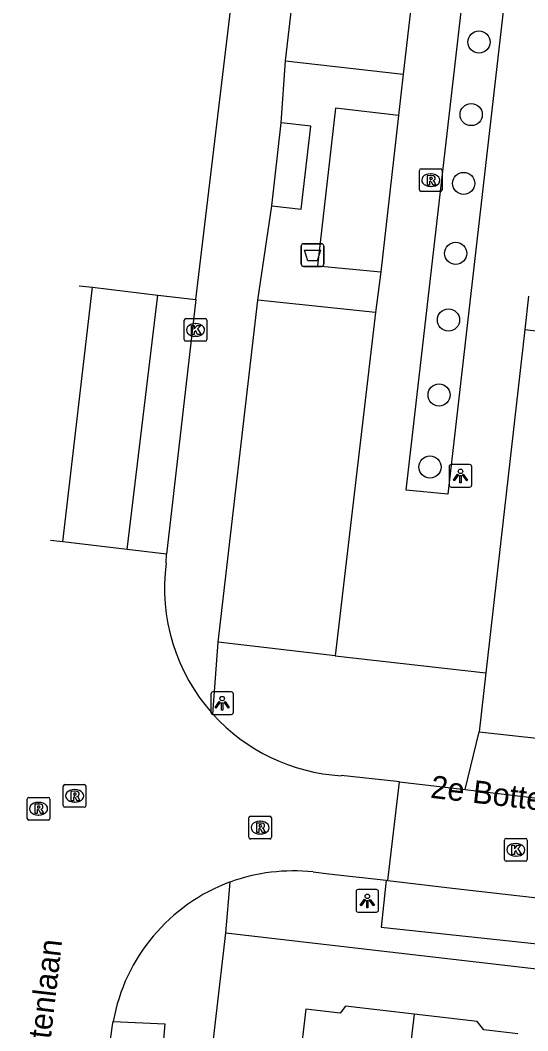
# Model space of a CAD drawing. Extents: x 162250 to 162654, y 380744 to 381605.
# Drawn here: x 162291.13 to 162313.51, y 381114.47 to 381159.03 of the extents above; entities that cross this region are included whole.
import ezdxf

# ---------------------------------------------------------------- set-up
doc = ezdxf.new("R2010")
doc.units = 0
for name, color, linetype in [('IMGEO_Afvalbak', 7, 'Continuous'), ('IMGEO_Boom', 7, 'Continuous'), ('IMGEO_Kolk', 7, 'Continuous'), ('IMGEO_Lichtpunt', 7, 'Continuous'), ('IMGEO_Openbare_ruimte_label', 7, 'Continuous'), ('IMGEO_Pand', 7, 'Continuous'), ('IMGEO_Parkeervlak_open', 7, 'Continuous'), ('IMGEO_Rijbaan_lokaal_gesloten', 7, 'Continuous'), ('IMGEO_Rioolput', 7, 'Continuous'), ('IMGEO_Voetpad_gesloten', 7, 'Continuous'), ('IMGEO_Voetpad_open', 7, 'Continuous')]:
    doc.layers.add(name, color=color, linetype=linetype)

msp = doc.modelspace()

# ---------------------------------------------------------------- linework, layer by layer
at = {"layer": 'IMGEO_Afvalbak'}
for p, q in [((162303.522, 381148.28), (162303.522, 381149.08)), ((162303.522, 381149.08), (162303.522, 381148.28)), ((162303.622, 381149.18), (162304.412, 381149.18)), ((162304.412, 381149.18), (162303.622, 381149.18)), ((162304.512, 381149.08), (162304.512, 381148.28)), ((162304.512, 381148.28), (162304.512, 381149.08)), ((162304.412, 381148.18), (162303.622, 381148.18)), ((162303.622, 381148.18), (162304.412, 381148.18))]:
    msp.add_line(p, q, dxfattribs=at)
msp.add_lwpolyline([(162303.665, 381148.894), (162304.369, 381148.894), (162304.22, 381148.424), (162303.814, 381148.424), (162303.665, 381148.894)], dxfattribs=at)
for centre, start, end in [((162303.622, 381149.08), 90, 180), ((162303.622, 381149.08), 90, 180), ((162304.412, 381149.08), 0, 90), ((162304.412, 381149.08), 360, 90), ((162303.622, 381148.28), 180, 270), ((162303.622, 381148.28), 180, 270), ((162304.412, 381148.28), 270, 0), ((162304.412, 381148.28), 270, 0)]:
    msp.add_arc(centre, 0.1, start, end, dxfattribs=at)
at = {"layer": 'IMGEO_Boom'}
for centre in [(162311.358, 381158.073), (162311.014, 381154.874), (162310.683, 381151.837), (162310.333, 381148.751), (162310.013, 381145.817), (162309.599, 381142.508), (162309.196, 381139.328)]:
    msp.add_circle(centre, 0.489, dxfattribs=at)
at = {"layer": 'IMGEO_Kolk'}
for p, q in [((162298.358, 381144.948), (162298.358, 381145.8)), ((162298.433, 381145.874), (162299.285, 381145.874)), ((162298.846, 381145.654), (162298.871, 381145.654)), ((162299.359, 381145.8), (162299.359, 381144.948)), ((162298.869, 381145.094), (162298.844, 381145.094)), ((162299.285, 381144.874), (162298.433, 381144.874)), ((162312.482, 381122.022), (162312.482, 381122.874)), ((162312.557, 381122.948), (162313.409, 381122.948)), ((162312.97, 381122.728), (162312.995, 381122.728)), ((162313.483, 381122.874), (162313.483, 381122.022)), ((162313.409, 381121.948), (162312.557, 381121.948)), ((162312.993, 381122.168), (162312.968, 381122.168))]:
    msp.add_line(p, q, dxfattribs=at)
for points in [[(162298.358, 381144.948), (162298.358, 381145.8)], [(162298.433, 381145.874), (162299.285, 381145.874)], [(162298.679, 381145.574), (162298.802, 381145.574), (162298.802, 381145.423), (162298.932, 381145.574), (162299.096, 381145.574), (162298.95, 381145.423), (162299.103, 381145.174), (162298.951, 381145.174), (162298.866, 381145.338), (162298.802, 381145.271), (162298.802, 381145.174), (162298.679, 381145.174), (162298.679, 381145.574)], [(162299.359, 381145.8), (162299.359, 381144.948)], [(162299.285, 381144.874), (162298.433, 381144.874)], [(162312.482, 381122.022), (162312.482, 381122.874)], [(162312.557, 381122.948), (162313.409, 381122.948)], [(162313.483, 381122.874), (162313.483, 381122.022)], [(162312.803, 381122.648), (162312.926, 381122.648), (162312.926, 381122.497), (162313.056, 381122.648), (162313.22, 381122.648), (162313.074, 381122.497), (162313.227, 381122.248), (162313.075, 381122.248), (162312.99, 381122.412), (162312.926, 381122.345), (162312.926, 381122.248), (162312.803, 381122.248), (162312.803, 381122.648)], [(162313.409, 381121.948), (162312.557, 381121.948)]]:
    msp.add_lwpolyline(points, dxfattribs=at)
for centre, start, end in [((162298.435, 381145.798), 91.552, 178.448), ((162298.435, 381145.798), 91.552, 178.448), ((162299.283, 381145.798), 1.552, 88.448), ((162299.283, 381145.798), 1.552, 88.448), ((162298.435, 381144.95), 181.552, 268.448), ((162298.435, 381144.95), 181.552, 268.448), ((162299.283, 381144.95), 271.552, 358.448), ((162299.283, 381144.95), 271.552, 358.448), ((162312.559, 381122.872), 91.552, 178.448), ((162312.559, 381122.872), 91.552, 178.448), ((162313.407, 381122.872), 1.552, 88.448), ((162313.407, 381122.872), 1.552, 88.448), ((162312.559, 381122.024), 181.552, 268.448), ((162312.559, 381122.024), 181.552, 268.448), ((162313.407, 381122.024), 271.552, 358.448), ((162313.407, 381122.024), 271.552, 358.448)]:
    msp.add_arc(centre, 0.0765, start, end, dxfattribs=at)
for centre, major_axis, ratio, start_param, end_param in [((162298.845, 381145.374), (-0.387, 0.002), 0.722429, 4.712389, 7.853982), ((162298.87, 381145.374), (-0.39, 0.002), 0.717154, 1.570796, 4.712389), ((162312.969, 381122.448), (-0.387, 0.002), 0.722429, 4.712389, 7.853982), ((162312.994, 381122.448), (-0.39, 0.002), 0.717154, 1.570796, 4.712389)]:
    msp.add_ellipse(centre, major_axis=major_axis, ratio=ratio, start_param=start_param, end_param=end_param, dxfattribs=at)
at = {"layer": 'IMGEO_Lichtpunt'}
for p, q in [((162310.043, 381139.345), (162310.043, 381138.538)), ((162310.043, 381139.345), (162310.043, 381138.538)), ((162310.945, 381139.44), (162310.137, 381139.44)), ((162310.945, 381139.44), (162310.137, 381139.44)), ((162311.039, 381138.538), (162311.039, 381139.345)), ((162311.039, 381138.538), (162311.039, 381139.345)), ((162310.137, 381138.444), (162310.945, 381138.444)), ((162310.137, 381138.444), (162310.945, 381138.444)), ((162300.436, 381129.415), (162299.628, 381129.415)), ((162300.436, 381129.415), (162299.628, 381129.415)), ((162299.534, 381129.32), (162299.534, 381128.513)), ((162299.534, 381129.32), (162299.534, 381128.513)), ((162300.53, 381128.513), (162300.53, 381129.32)), ((162300.53, 381128.513), (162300.53, 381129.32)), ((162299.628, 381128.419), (162300.436, 381128.419)), ((162299.628, 381128.419), (162300.436, 381128.419)), ((162305.936, 381120.601), (162305.936, 381119.794)), ((162305.936, 381120.601), (162305.936, 381119.794)), ((162306.838, 381120.696), (162306.03, 381120.696)), ((162306.838, 381120.696), (162306.03, 381120.696)), ((162306.932, 381119.794), (162306.932, 381120.601)), ((162306.932, 381119.794), (162306.932, 381120.601)), ((162306.03, 381119.7), (162306.838, 381119.7)), ((162306.03, 381119.7), (162306.838, 381119.7))]:
    msp.add_line(p, q, dxfattribs=at)
for points in [[(162310.417, 381139.009), (162310.456, 381138.981), (162310.268, 381138.719), (162310.23, 381138.746), (162310.417, 381139.009)], [(162310.519, 381138.961), (162310.566, 381138.961), (162310.566, 381138.639), (162310.519, 381138.639), (162310.519, 381138.961)], [(162310.629, 381138.981), (162310.667, 381139.008), (162310.854, 381138.746), (162310.815, 381138.718), (162310.629, 381138.981)], [(162299.908, 381128.984), (162299.947, 381128.956), (162299.759, 381128.694), (162299.721, 381128.721), (162299.908, 381128.984)], [(162300.12, 381128.956), (162300.158, 381128.983), (162300.345, 381128.721), (162300.306, 381128.693), (162300.12, 381128.956)], [(162300.01, 381128.936), (162300.057, 381128.936), (162300.057, 381128.614), (162300.01, 381128.614), (162300.01, 381128.936)], [(162306.31, 381120.265), (162306.349, 381120.237), (162306.161, 381119.975), (162306.123, 381120.002), (162306.31, 381120.265)], [(162306.412, 381120.217), (162306.459, 381120.217), (162306.459, 381119.895), (162306.412, 381119.895), (162306.412, 381120.217)], [(162306.522, 381120.237), (162306.56, 381120.264), (162306.747, 381120.002), (162306.708, 381119.974), (162306.522, 381120.237)]]:
    msp.add_lwpolyline(points, dxfattribs=at)
for centre in [(162310.542, 381139.143), (162300.033, 381129.118), (162306.435, 381120.399)]:
    msp.add_circle(centre, 0.0994, dxfattribs=at)
for centre, start, end in [((162310.137, 381139.345), 90, 180), ((162310.137, 381139.345), 90, 180), ((162310.945, 381139.345), 0, 90), ((162310.945, 381139.345), 0, 90), ((162310.137, 381138.538), 180, 270), ((162310.137, 381138.538), 180, 270), ((162310.945, 381138.538), 270, 0), ((162310.945, 381138.538), 270, 360), ((162299.628, 381129.32), 90, 180), ((162299.628, 381129.32), 90, 180), ((162300.436, 381129.32), 0, 90), ((162300.436, 381129.32), 0, 90), ((162299.628, 381128.513), 180, 270), ((162299.628, 381128.513), 180, 270), ((162300.436, 381128.513), 270, 0), ((162300.436, 381128.513), 270, 360), ((162306.03, 381120.601), 90, 180), ((162306.03, 381120.601), 90, 180), ((162306.838, 381120.601), 0, 90), ((162306.838, 381120.601), 0, 90), ((162306.03, 381119.794), 180, 270), ((162306.03, 381119.794), 180, 270), ((162306.838, 381119.794), 270, 0), ((162306.838, 381119.794), 270, 360)]:
    msp.add_arc(centre, 0.0946, start, end, dxfattribs=at)
at = {"layer": 'IMGEO_Pand'}
for points in [[(162308.494, 381115.204), (162305.471, 381115.559), (162305.233, 381115.24), (162303.72, 381115.418), (162302.77, 381107.317), (162307.503, 381106.762)], [(162308.494, 381115.204), (162307.503, 381106.762)], [(162313.07, 381114.329), (162311.568, 381114.505), (162311.273, 381114.878), (162308.494, 381115.204)]]:
    msp.add_lwpolyline(points, dxfattribs=at)
at = {"layer": 'IMGEO_Parkeervlak_open'}
for points in [[(162311.37, 381127.65), (162318.458, 381126.867), (162352.33, 381122.793), (162369.33, 381123.227)], [(162310.747, 381125.102), (162343.109, 381121.225)], [(162307.344, 381121.095), (162310.188, 381120.764), (162334.331, 381118.009)]]:
    msp.add_lwpolyline(points, dxfattribs=at)
at = {"layer": 'IMGEO_Rijbaan_lokaal_gesloten'}
for points in [[(162298.875, 381146.718), (162300.422, 381159.582)], [(162293.013, 381136.032), (162294.312, 381147.256)], [(162293.722, 381147.326), (162294.312, 381147.256)], [(162294.312, 381147.256), (162297.201, 381146.915)], [(162295.844, 381135.69), (162297.201, 381146.915)], [(162297.201, 381146.915), (162298.875, 381146.718)], [(162298.875, 381146.718), (162297.571, 381135.481)], [(162293.013, 381136.032), (162292.47, 381136.097)], [(162295.844, 381135.69), (162293.013, 381136.032)], [(162297.571, 381135.481), (162295.844, 381135.69)], [(162297.568, 381135.102), (162297.571, 381135.481)], [(162307.851, 381125.447), (162307.735, 381125.461), (162305.277, 381125.719)], [(162307.344, 381121.095), (162307.851, 381125.447)], [(162304.043, 381121.471), (162304.742, 381121.392), (162307.271, 381121.104)], [(162307.271, 381121.104), (162307.344, 381121.095)], [(162294.788, 381111.726), (162295.203, 381114.719), (162295.216, 381114.798), (162295.23, 381114.877)]]:
    msp.add_lwpolyline(points, dxfattribs=at)
for centre, radius, start, end in [((162305.757, 381133.975), 8.266, 172.1638, 222.0719), ((162305.76, 381133.97), 8.266, 222.0345, 266.6486), ((162303.163, 381113.442), 8.077, 83.7481, 110.0612), ((162303.164, 381113.461), 8.06, 110.1109, 169.8797)]:
    msp.add_arc(centre, radius, start, end, dxfattribs=at)
at = {"layer": 'IMGEO_Rioolput'}
for p, q in [((162308.732, 381151.555), (162308.732, 381152.407)), ((162308.807, 381152.481), (162309.659, 381152.481)), ((162309.22, 381152.261), (162309.245, 381152.261)), ((162309.733, 381152.407), (162309.733, 381151.555)), ((162309.243, 381151.701), (162309.218, 381151.701)), ((162309.659, 381151.481), (162308.807, 381151.481)), ((162293.027, 381124.402), (162293.027, 381125.254)), ((162293.102, 381125.328), (162293.954, 381125.328)), ((162293.515, 381125.108), (162293.54, 381125.108)), ((162294.028, 381125.254), (162294.028, 381124.402)), ((162291.435, 381123.834), (162291.435, 381124.686)), ((162291.51, 381124.76), (162292.362, 381124.76)), ((162291.923, 381124.54), (162291.948, 381124.54)), ((162292.436, 381124.686), (162292.436, 381123.834)), ((162293.538, 381124.548), (162293.513, 381124.548)), ((162293.954, 381124.328), (162293.102, 381124.328)), ((162292.362, 381123.76), (162291.51, 381123.76)), ((162291.946, 381123.98), (162291.921, 381123.98)), ((162301.207, 381123), (162301.207, 381123.852)), ((162301.282, 381123.926), (162302.134, 381123.926)), ((162301.695, 381123.706), (162301.72, 381123.706)), ((162302.208, 381123.852), (162302.208, 381123)), ((162302.134, 381122.926), (162301.282, 381122.926)), ((162301.718, 381123.146), (162301.693, 381123.146))]:
    msp.add_line(p, q, dxfattribs=at)
for points in [[(162308.732, 381151.555), (162308.732, 381152.407)], [(162308.807, 381152.481), (162309.659, 381152.481)], [(162309.321, 381152.179), (162309.069, 381152.181), (162309.069, 381151.781)], [(162309.733, 381152.407), (162309.733, 381151.555)], [(162309.069, 381151.781), (162309.193, 381151.781), (162309.193, 381151.943), (162309.204, 381151.943)], [(162309.247, 381152.1), (162309.193, 381152.1), (162309.193, 381152.019)], [(162309.193, 381152.019), (162309.245, 381152.019)], [(162309.251, 381151.914), (162309.322, 381151.781), (162309.462, 381151.781), (162309.397, 381151.907)], [(162309.659, 381151.481), (162308.807, 381151.481)], [(162293.027, 381124.402), (162293.027, 381125.254)], [(162293.102, 381125.328), (162293.954, 381125.328)], [(162293.616, 381125.026), (162293.364, 381125.028), (162293.364, 381124.628)], [(162294.028, 381125.254), (162294.028, 381124.402)], [(162291.435, 381123.834), (162291.435, 381124.686)], [(162291.51, 381124.76), (162292.362, 381124.76)], [(162292.436, 381124.686), (162292.436, 381123.834)], [(162293.364, 381124.628), (162293.488, 381124.628), (162293.488, 381124.79), (162293.499, 381124.79)], [(162293.542, 381124.947), (162293.488, 381124.947), (162293.488, 381124.866)], [(162293.488, 381124.866), (162293.54, 381124.866)], [(162293.546, 381124.761), (162293.617, 381124.628), (162293.757, 381124.628), (162293.692, 381124.754)], [(162292.024, 381124.458), (162291.772, 381124.46), (162291.772, 381124.06)], [(162291.772, 381124.06), (162291.896, 381124.06), (162291.896, 381124.222), (162291.907, 381124.222)], [(162291.95, 381124.379), (162291.896, 381124.379), (162291.896, 381124.298)], [(162291.896, 381124.298), (162291.948, 381124.298)], [(162291.954, 381124.193), (162292.025, 381124.06), (162292.165, 381124.06), (162292.1, 381124.186)], [(162293.954, 381124.328), (162293.102, 381124.328)], [(162292.362, 381123.76), (162291.51, 381123.76)], [(162301.207, 381123), (162301.207, 381123.852)], [(162301.282, 381123.926), (162302.134, 381123.926)], [(162301.796, 381123.624), (162301.544, 381123.626), (162301.544, 381123.226)], [(162302.208, 381123.852), (162302.208, 381123)], [(162301.544, 381123.226), (162301.668, 381123.226), (162301.668, 381123.388), (162301.679, 381123.388)], [(162301.722, 381123.545), (162301.668, 381123.545), (162301.668, 381123.464)], [(162301.668, 381123.464), (162301.72, 381123.464)], [(162301.726, 381123.359), (162301.797, 381123.226), (162301.937, 381123.226), (162301.872, 381123.352)], [(162302.134, 381122.926), (162301.282, 381122.926)]]:
    msp.add_lwpolyline(points, dxfattribs=at)
for centre, radius, start, end in [((162308.809, 381152.405), 0.0765, 91.552, 178.448), ((162308.809, 381152.405), 0.0765, 91.552, 178.448), ((162309.32, 381152.069), 0.109, 350.3612, 89.416), ((162309.657, 381152.405), 0.0765, 1.552, 88.448), ((162309.657, 381152.405), 0.0765, 1.552, 88.448), ((162309.203, 381151.89), 0.0533, 26.0293, 88.6989), ((162309.229, 381152.208), 0.19, 274.7715, 282.9687), ((162309.253, 381152.004), 0.0964, 77.0061, 93.1865), ((162309.267, 381152.061), 0.0378, 276.6634, 79.6772), ((162309.318, 381152.069), 0.112, 277.5842, 350.9817), ((162309.302, 381151.854), 0.108, 29.5134, 73.7905), ((162308.809, 381151.557), 0.0765, 181.552, 268.448), ((162308.809, 381151.557), 0.0765, 181.552, 268.448), ((162309.657, 381151.557), 0.0765, 271.552, 358.448), ((162309.657, 381151.557), 0.0765, 271.552, 358.448), ((162293.104, 381125.252), 0.0765, 91.552, 178.448), ((162293.104, 381125.252), 0.0765, 91.552, 178.448), ((162293.615, 381124.916), 0.109, 350.3612, 89.416), ((162293.952, 381125.252), 0.0765, 1.552, 88.448), ((162293.952, 381125.252), 0.0765, 1.552, 88.448), ((162291.512, 381124.684), 0.0765, 91.552, 178.448), ((162291.512, 381124.684), 0.0765, 91.552, 178.448), ((162292.36, 381124.684), 0.0765, 1.552, 88.448), ((162292.36, 381124.684), 0.0765, 1.552, 88.448), ((162293.498, 381124.737), 0.0533, 26.0293, 88.6989), ((162293.524, 381125.055), 0.19, 274.7715, 282.9687), ((162293.548, 381124.851), 0.0964, 77.0061, 93.1865), ((162293.562, 381124.908), 0.0378, 276.6634, 79.6772), ((162293.613, 381124.916), 0.112, 277.5842, 350.9817), ((162293.597, 381124.701), 0.108, 29.5134, 73.7905), ((162291.906, 381124.169), 0.0533, 26.0293, 88.6989), ((162291.932, 381124.487), 0.19, 274.7715, 282.9687), ((162291.956, 381124.283), 0.0964, 77.0061, 93.1865), ((162291.97, 381124.34), 0.0378, 276.6634, 79.6772), ((162292.023, 381124.348), 0.109, 350.3612, 89.416), ((162292.021, 381124.348), 0.112, 277.5842, 350.9817), ((162292.005, 381124.133), 0.108, 29.5134, 73.7905), ((162293.104, 381124.404), 0.0765, 181.552, 268.448), ((162293.104, 381124.404), 0.0765, 181.552, 268.448), ((162293.952, 381124.404), 0.0765, 271.552, 358.448), ((162293.952, 381124.404), 0.0765, 271.552, 358.448), ((162291.512, 381123.836), 0.0765, 181.552, 268.448), ((162291.512, 381123.836), 0.0765, 181.552, 268.448), ((162292.36, 381123.836), 0.0765, 271.552, 358.448), ((162292.36, 381123.836), 0.0765, 271.552, 358.448), ((162301.284, 381123.85), 0.0765, 91.552, 178.448), ((162301.284, 381123.85), 0.0765, 91.552, 178.448), ((162301.795, 381123.514), 0.109, 350.3612, 89.416), ((162302.132, 381123.85), 0.0765, 1.552, 88.448), ((162302.132, 381123.85), 0.0765, 1.552, 88.448), ((162301.678, 381123.335), 0.0533, 26.0293, 88.6989), ((162301.704, 381123.653), 0.19, 274.7715, 282.9687), ((162301.728, 381123.449), 0.0964, 77.0061, 93.1865), ((162301.742, 381123.506), 0.0378, 276.6634, 79.6772), ((162301.793, 381123.514), 0.112, 277.5842, 350.9817), ((162301.777, 381123.299), 0.108, 29.5134, 73.7905), ((162301.284, 381123.002), 0.0765, 181.552, 268.448), ((162301.284, 381123.002), 0.0765, 181.552, 268.448), ((162302.132, 381123.002), 0.0765, 271.552, 358.448), ((162302.132, 381123.002), 0.0765, 271.552, 358.448)]:
    msp.add_arc(centre, radius, start, end, dxfattribs=at)
for centre, major_axis, ratio, start_param, end_param in [((162309.219, 381151.981), (-0.387, 0.002), 0.722429, 4.712389, 7.853982), ((162309.244, 381151.981), (-0.39, 0.002), 0.717154, 1.570796, 4.712389), ((162293.514, 381124.828), (-0.387, 0.002), 0.722429, 4.712389, 7.853982), ((162293.539, 381124.828), (-0.39, 0.002), 0.717154, 1.570796, 4.712389), ((162291.922, 381124.26), (-0.387, 0.002), 0.722429, 4.712389, 7.853982), ((162291.947, 381124.26), (-0.39, 0.002), 0.717154, 1.570796, 4.712389), ((162301.694, 381123.426), (-0.387, 0.002), 0.722429, 4.712389, 7.853982), ((162301.719, 381123.426), (-0.39, 0.002), 0.717154, 1.570796, 4.712389)]:
    msp.add_ellipse(centre, major_axis=major_axis, ratio=ratio, start_param=start_param, end_param=end_param, dxfattribs=at)
at = {"layer": 'IMGEO_Voetpad_gesloten'}
for points in [[(162302.216, 381150.855), (162302.639, 381154.511)], [(162302.216, 381150.855), (162303.519, 381150.704), (162303.942, 381154.361), (162302.639, 381154.511)]]:
    msp.add_lwpolyline(points, dxfattribs=at)
at = {"layer": 'IMGEO_Voetpad_open'}
for points in [[(162302.824, 381157.247), (162304.277, 381169.834), (162309.465, 381169.228), (162308.019, 381156.658)], [(162311.658, 381168.88), (162313.483, 381168.675), (162309.99, 381138.14), (162308.146, 381138.315), (162311.658, 381168.88)], [(162302.639, 381154.511), (162302.824, 381157.247)], [(162302.824, 381157.247), (162308.019, 381156.658)], [(162308.019, 381156.658), (162307.803, 381154.836)], [(162307.803, 381154.836), (162305.027, 381155.157), (162304.232, 381148.201), (162307.027, 381147.937)], [(162307.803, 381154.836), (162307.027, 381147.937)], [(162301.599, 381146.688), (162302.216, 381150.855)], [(162307.027, 381147.937), (162306.8, 381146.143)], [(162313.546, 381146.86), (162313.381, 381145.4)], [(162299.859, 381131.609), (162301.599, 381146.688)], [(162306.8, 381146.143), (162301.599, 381146.688)], [(162306.8, 381146.143), (162305.021, 381131.001)], [(162313.381, 381145.4), (162311.664, 381130.249)], [(162313.381, 381145.4), (162315.295, 381145.175)], [(162299.621, 381128.436), (162299.859, 381131.609)], [(162305.021, 381131.001), (162299.859, 381131.609)], [(162305.021, 381131.001), (162311.664, 381130.249)], [(162311.664, 381130.249), (162311.37, 381127.65)], [(162310.747, 381125.102), (162311.37, 381127.65)], [(162307.851, 381125.447), (162310.747, 381125.102)], [(162300.19, 381118.786), (162300.393, 381121.029)], [(162307.271, 381121.104), (162307.051, 381119.037), (162327.552, 381116.854), (162334.133, 381116.153), (162334.331, 381118.009)], [(162298.069, 381100.412), (162300.19, 381118.786)], [(162300.19, 381118.786), (162341.565, 381113.994)], [(162295.23, 381114.877), (162297.51, 381114.773), (162297.225, 381111.496), (162294.788, 381111.726)]]:
    msp.add_lwpolyline(points, dxfattribs=at)

# ---------------------------------------------------------------- texts
at = {"layer": 'IMGEO_Openbare_ruimte_label'}
for s, rotation, p in [('2e Bottelroosstraat', 353.394, (162309.189, 381124.745)), ('Roostenlaan', 83.337, (162292.108, 381110.987))]:
    msp.add_text(s, height=1, rotation=rotation, dxfattribs=at).set_placement(p)

doc.saveas('drawing.dxf')
